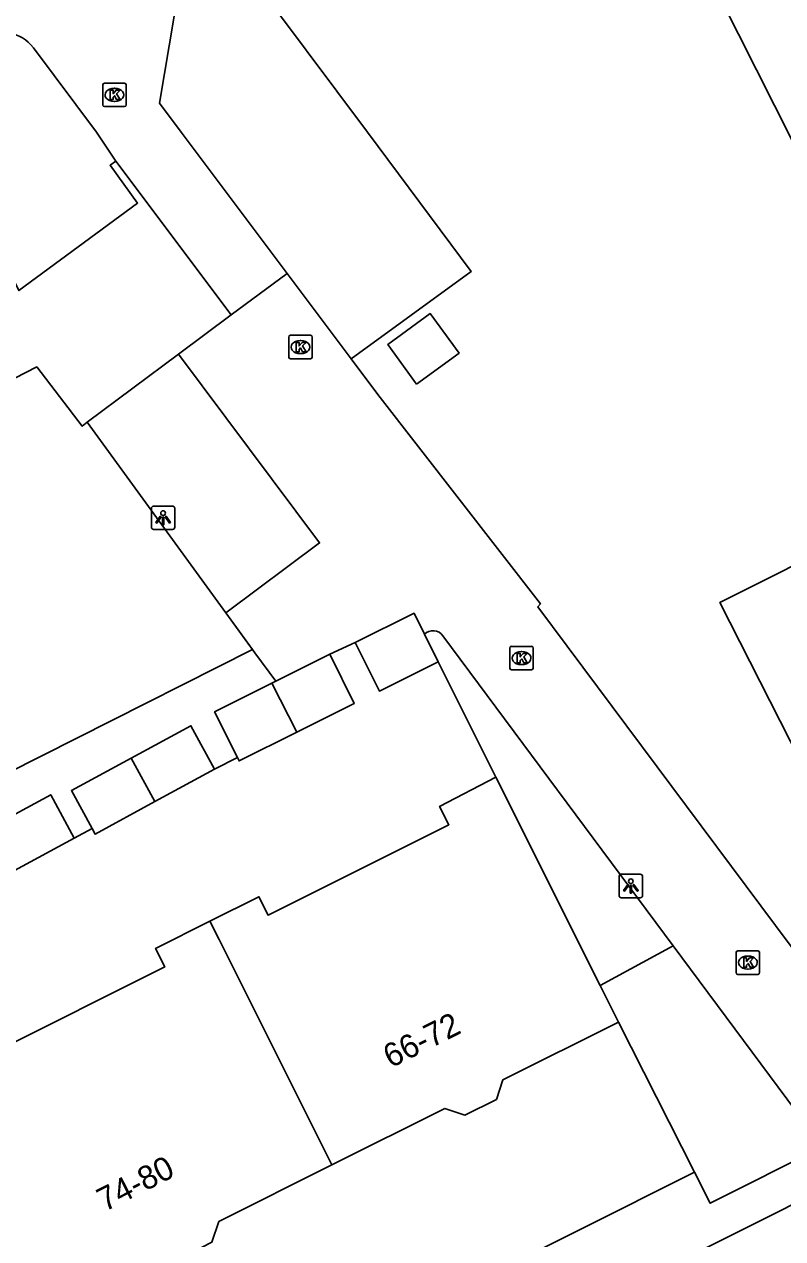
# Model space of a CAD drawing. Extents: x 157321 to 158827, y 386650 to 388532.
# Drawn here: x 157653.5 to 157685.8, y 387702.9 to 387754.6 of the extents above; entities that cross this region are included whole.
import ezdxf

# ---------------------------------------------------------------- set-up
doc = ezdxf.new("R2010")
doc.units = 0
for name, color, linetype in [('IMGEO_Fietspad_open', 7, 'Continuous'), ('IMGEO_Groenvoorziening', 7, 'Continuous'), ('IMGEO_Kolk', 7, 'Continuous'), ('IMGEO_Lichtpunt', 7, 'Continuous'), ('IMGEO_Muur', 7, 'Continuous'), ('IMGEO_Pand', 7, 'Continuous'), ('IMGEO_Pand_nummerreeks', 7, 'Continuous'), ('IMGEO_Parkeervlak_open', 7, 'Continuous'), ('IMGEO_Rijbaan_lokaal_open', 7, 'Continuous'), ('IMGEO_Voetpad_open', 7, 'Continuous')]:
    doc.layers.add(name, color=color, linetype=linetype)

msp = doc.modelspace()

# ---------------------------------------------------------------- linework, layer by layer
at = {"layer": 'IMGEO_Fietspad_open'}
msp.add_lwpolyline([(157565.674, 387643.795), (157586.268, 387654.276), (157602.223, 387662.168), (157633.171, 387677.702), (157658.586, 387690.459), (157687.79, 387705.127), (157688.179, 387705.325)], dxfattribs=at)
at = {"layer": 'IMGEO_Groenvoorziening'}
for points in [[(157671.118, 387727.448), (157673.571, 387722.535)], [(157678.007, 387713.666), (157681.116, 387715.354)], [(157678.79, 387712.102), (157682.023, 387705.714)]]:
    msp.add_lwpolyline(points, dxfattribs=at)
at = {"layer": 'IMGEO_Kolk'}
for p, q in [((157656.83, 387751.16), (157656.83, 387752.012)), ((157656.905, 387752.086), (157657.757, 387752.086)), ((157657.318, 387751.866), (157657.343, 387751.866)), ((157657.831, 387752.012), (157657.831, 387751.16)), ((157657.341, 387751.306), (157657.316, 387751.306)), ((157657.757, 387751.086), (157656.905, 387751.086)), ((157664.75, 387740.422), (157664.75, 387741.274)), ((157664.825, 387741.348), (157665.677, 387741.348)), ((157665.238, 387741.128), (157665.263, 387741.128)), ((157665.751, 387741.274), (157665.751, 387740.422)), ((157665.261, 387740.568), (157665.236, 387740.568)), ((157665.677, 387740.348), (157664.825, 387740.348)), ((157674.236, 387728.103), (157675.088, 387728.103)), ((157674.161, 387727.177), (157674.161, 387728.029)), ((157674.649, 387727.883), (157674.674, 387727.883)), ((157675.162, 387728.029), (157675.162, 387727.177)), ((157675.088, 387727.103), (157674.236, 387727.103)), ((157674.672, 387727.323), (157674.647, 387727.323)), ((157683.872, 387715.134), (157684.724, 387715.134)), ((157683.797, 387714.208), (157683.797, 387715.06)), ((157684.285, 387714.914), (157684.31, 387714.914)), ((157684.798, 387715.06), (157684.798, 387714.208)), ((157684.724, 387714.134), (157683.872, 387714.134)), ((157684.308, 387714.354), (157684.283, 387714.354))]:
    msp.add_line(p, q, dxfattribs=at)
for points in [[(157656.83, 387751.16), (157656.83, 387752.012)], [(157656.905, 387752.086), (157657.757, 387752.086)], [(157657.831, 387752.012), (157657.831, 387751.16)], [(157657.151, 387751.786), (157657.274, 387751.786), (157657.274, 387751.635), (157657.404, 387751.786), (157657.568, 387751.786), (157657.422, 387751.635), (157657.575, 387751.386), (157657.423, 387751.386), (157657.338, 387751.55), (157657.274, 387751.483), (157657.274, 387751.386), (157657.151, 387751.386), (157657.151, 387751.786)], [(157657.757, 387751.086), (157656.905, 387751.086)], [(157664.75, 387740.422), (157664.75, 387741.274)], [(157664.825, 387741.348), (157665.677, 387741.348)], [(157665.071, 387741.048), (157665.194, 387741.048), (157665.194, 387740.897), (157665.324, 387741.048), (157665.488, 387741.048), (157665.342, 387740.897), (157665.495, 387740.648), (157665.343, 387740.648), (157665.258, 387740.812), (157665.194, 387740.745), (157665.194, 387740.648), (157665.071, 387740.648), (157665.071, 387741.048)], [(157665.751, 387741.274), (157665.751, 387740.422)], [(157665.677, 387740.348), (157664.825, 387740.348)], [(157674.236, 387728.103), (157675.088, 387728.103)], [(157674.161, 387727.177), (157674.161, 387728.029)], [(157674.482, 387727.803), (157674.605, 387727.803), (157674.605, 387727.652), (157674.735, 387727.803), (157674.899, 387727.803), (157674.753, 387727.652), (157674.906, 387727.403), (157674.754, 387727.403), (157674.669, 387727.567), (157674.605, 387727.5), (157674.605, 387727.403), (157674.482, 387727.403), (157674.482, 387727.803)], [(157675.162, 387728.029), (157675.162, 387727.177)], [(157675.088, 387727.103), (157674.236, 387727.103)], [(157683.872, 387715.134), (157684.724, 387715.134)], [(157683.797, 387714.208), (157683.797, 387715.06)], [(157684.118, 387714.834), (157684.241, 387714.834), (157684.241, 387714.683), (157684.371, 387714.834), (157684.535, 387714.834), (157684.389, 387714.683), (157684.542, 387714.434), (157684.39, 387714.434), (157684.305, 387714.598), (157684.241, 387714.531), (157684.241, 387714.434), (157684.118, 387714.434), (157684.118, 387714.834)], [(157684.798, 387715.06), (157684.798, 387714.208)], [(157684.724, 387714.134), (157683.872, 387714.134)]]:
    msp.add_lwpolyline(points, dxfattribs=at)
for centre, start, end in [((157656.907, 387752.01), 91.552, 178.448), ((157656.907, 387752.01), 91.552, 178.448), ((157657.755, 387752.01), 1.552, 88.448), ((157657.755, 387752.01), 1.552, 88.448), ((157656.907, 387751.162), 181.552, 268.448), ((157656.907, 387751.162), 181.552, 268.448), ((157657.755, 387751.162), 271.552, 358.448), ((157657.755, 387751.162), 271.552, 358.448), ((157664.827, 387741.272), 91.552, 178.448), ((157664.827, 387741.272), 91.552, 178.448), ((157665.675, 387741.272), 1.552, 88.448), ((157665.675, 387741.272), 1.552, 88.448), ((157664.827, 387740.424), 181.552, 268.448), ((157664.827, 387740.424), 181.552, 268.448), ((157665.675, 387740.424), 271.552, 358.448), ((157665.675, 387740.424), 271.552, 358.448), ((157674.238, 387728.027), 91.552, 178.448), ((157674.238, 387728.027), 91.552, 178.448), ((157675.086, 387728.027), 1.552, 88.448), ((157675.086, 387728.027), 1.552, 88.448), ((157674.238, 387727.179), 181.552, 268.448), ((157674.238, 387727.179), 181.552, 268.448), ((157675.086, 387727.179), 271.552, 358.448), ((157675.086, 387727.179), 271.552, 358.448), ((157683.874, 387715.058), 91.552, 178.448), ((157683.874, 387715.058), 91.552, 178.448), ((157684.722, 387715.058), 1.552, 88.448), ((157684.722, 387715.058), 1.552, 88.448), ((157683.874, 387714.21), 181.552, 268.448), ((157683.874, 387714.21), 181.552, 268.448), ((157684.722, 387714.21), 271.552, 358.448), ((157684.722, 387714.21), 271.552, 358.448)]:
    msp.add_arc(centre, 0.0765, start, end, dxfattribs=at)
for centre, major_axis, ratio, start_param, end_param in [((157657.317, 387751.586), (-0.387, 0.002), 0.722429, 4.712389, 7.853982), ((157657.342, 387751.586), (-0.39, 0.002), 0.717154, 1.570796, 4.712389), ((157665.237, 387740.848), (-0.387, 0.002), 0.722429, 4.712389, 7.853982), ((157665.262, 387740.848), (-0.39, 0.002), 0.717154, 1.570796, 4.712389), ((157674.648, 387727.603), (-0.387, 0.002), 0.722429, 4.712389, 7.853982), ((157674.673, 387727.603), (-0.39, 0.002), 0.717154, 1.570796, 4.712389), ((157684.284, 387714.634), (-0.387, 0.002), 0.722429, 4.712389, 7.853982), ((157684.309, 387714.634), (-0.39, 0.002), 0.717154, 1.570796, 4.712389)]:
    msp.add_ellipse(centre, major_axis=major_axis, ratio=ratio, start_param=start_param, end_param=end_param, dxfattribs=at)
at = {"layer": 'IMGEO_Lichtpunt'}
for p, q in [((157658.905, 387733.981), (157658.905, 387733.174)), ((157658.905, 387733.981), (157658.905, 387733.174)), ((157659.807, 387734.076), (157658.999, 387734.076)), ((157659.807, 387734.076), (157658.999, 387734.076)), ((157659.901, 387733.174), (157659.901, 387733.981)), ((157659.901, 387733.174), (157659.901, 387733.981)), ((157658.999, 387733.08), (157659.807, 387733.08)), ((157658.999, 387733.08), (157659.807, 387733.08)), ((157678.816, 387718.3), (157678.816, 387717.493)), ((157678.816, 387718.3), (157678.816, 387717.493)), ((157679.718, 387718.395), (157678.91, 387718.395)), ((157679.718, 387718.395), (157678.91, 387718.395)), ((157679.812, 387717.493), (157679.812, 387718.3)), ((157679.812, 387717.493), (157679.812, 387718.3)), ((157678.91, 387717.399), (157679.718, 387717.399)), ((157678.91, 387717.399), (157679.718, 387717.399))]:
    msp.add_line(p, q, dxfattribs=at)
for points in [[(157659.279, 387733.645), (157659.318, 387733.617), (157659.13, 387733.355), (157659.092, 387733.382), (157659.279, 387733.645)], [(157659.381, 387733.597), (157659.428, 387733.597), (157659.428, 387733.275), (157659.381, 387733.275), (157659.381, 387733.597)], [(157659.491, 387733.617), (157659.529, 387733.644), (157659.716, 387733.382), (157659.677, 387733.354), (157659.491, 387733.617)], [(157679.19, 387717.964), (157679.229, 387717.936), (157679.041, 387717.674), (157679.003, 387717.701), (157679.19, 387717.964)], [(157679.292, 387717.916), (157679.339, 387717.916), (157679.339, 387717.594), (157679.292, 387717.594), (157679.292, 387717.916)], [(157679.402, 387717.936), (157679.44, 387717.963), (157679.627, 387717.701), (157679.588, 387717.673), (157679.402, 387717.936)]]:
    msp.add_lwpolyline(points, dxfattribs=at)
for centre in [(157659.404, 387733.779), (157679.315, 387718.098)]:
    msp.add_circle(centre, 0.0994, dxfattribs=at)
for centre, start, end in [((157658.999, 387733.981), 90, 180), ((157658.999, 387733.981), 90, 180), ((157659.807, 387733.981), 0, 90), ((157659.807, 387733.981), 0, 90), ((157658.999, 387733.174), 180, 270), ((157658.999, 387733.174), 180, 270), ((157659.807, 387733.174), 270, 0), ((157659.807, 387733.174), 270, 360), ((157678.91, 387718.3), 90, 180), ((157678.91, 387718.3), 90, 180), ((157679.718, 387718.3), 0, 90), ((157679.718, 387718.3), 0, 90), ((157678.91, 387717.493), 180, 270), ((157678.91, 387717.493), 180, 270), ((157679.718, 387717.493), 270, 0), ((157679.718, 387717.493), 270, 360)]:
    msp.add_arc(centre, 0.0946, start, end, dxfattribs=at)
at = {"layer": 'IMGEO_Muur'}
for points in [[(157656.171, 387737.646), (157662.074, 387729.532)], [(157662.074, 387729.532), (157663.313, 387727.829)], [(157673.571, 387722.535), (157671.118, 387727.448)]]:
    msp.add_lwpolyline(points, dxfattribs=at)
at = {"layer": 'IMGEO_Pand'}
for points in [[(157693.479, 387735.166), (157687.737, 387746.556), (157675.425, 387770.978), (157693.788, 387780.236), (157698.207, 387771.473), (157693.083, 387768.889), (157700.979, 387753.233), (157702.609, 387750), (157705.432, 387744.401), (157697.511, 387740.392), (157701.981, 387731.559), (157709.692, 387735.507), (157714.151, 387737.79), (157716.357, 387733.432), (157718.606, 387728.966)], [(157661.114, 387762.545), (157660.706, 387759.926), (157659.244, 387751.236), (157660.17, 387750), (157664.679, 387743.983)], [(157661.114, 387762.545), (157664.445, 387758.077), (157662.927, 387756.946), (157668.103, 387750), (157672.52, 387744.072), (157667.404, 387740.347)], [(157657.386, 387748.771), (157657.144, 387748.592), (157658.319, 387746.979), (157653.266, 387743.255), (157650.678, 387748.434), (157645.692, 387745.943)], [(157662.294, 387742.225), (157657.386, 387748.771)], [(157664.679, 387743.983), (157667.404, 387740.347)], [(157660.054, 387740.55), (157662.294, 387742.225)], [(157670.19, 387739.27), (157668.965, 387740.953), (157670.776, 387742.271), (157672.002, 387740.588), (157670.19, 387739.27)], [(157656.171, 387737.646), (157660.054, 387740.55)], [(157649.776, 387737.814), (157654.025, 387739.999), (157655.954, 387737.484), (157656.171, 387737.646)], [(157698.108, 387725.921), (157694.465, 387724.067), (157697.845, 387717.428), (157691.209, 387714.05), (157688.759, 387718.863), (157689.313, 387719.145), (157688.359, 387721.016), (157687.807, 387720.734), (157683.104, 387729.972), (157688.851, 387732.85), (157688.561, 387733.431), (157689.61, 387733.956), (157689.903, 387733.37), (157693.479, 387735.166)], [(157667.58, 387728.262), (157670.084, 387729.514), (157670.532, 387728.619)], [(157670.532, 387728.619), (157671.118, 387727.448)], [(157671.118, 387727.448), (157668.614, 387726.195), (157667.58, 387728.262)], [(157664.196, 387726.616), (157666.496, 387727.767)], [(157666.496, 387727.767), (157667.542, 387725.675), (157665.09, 387724.448)], [(157664.026, 387726.531), (157661.593, 387725.313), (157662.569, 387723.362)], [(157664.026, 387726.531), (157664.196, 387726.616)], [(157665.09, 387724.448), (157664.026, 387726.531)], [(157658.043, 387723.34), (157660.586, 387724.722), (157661.591, 387722.873)], [(157665.09, 387724.448), (157662.639, 387723.222), (157662.569, 387723.362)], [(157658.043, 387723.34), (157655.501, 387721.958), (157656.379, 387720.344)], [(157659.049, 387721.49), (157658.043, 387723.34)], [(157661.591, 387722.873), (157659.049, 387721.49)], [(157673.571, 387722.535), (157671.176, 387721.288), (157671.568, 387720.505), (157663.875, 387716.656), (157663.483, 387717.44), (157661.396, 387716.396)], [(157673.571, 387722.535), (157678.007, 387713.666)], [(157652.074, 387720.4), (157654.617, 387721.782), (157655.622, 387719.932)], [(157659.049, 387721.49), (157656.507, 387720.108), (157656.379, 387720.344)], [(157655.622, 387719.932), (157653.08, 387718.55)], [(157661.396, 387716.396), (157659.082, 387715.238), (157659.474, 387714.454), (157652.156, 387710.793), (157651.764, 387711.577), (157649.549, 387710.469), (157649.2, 387710.294)], [(157661.396, 387716.396), (157661.788, 387715.612), (157666.587, 387706.017)], [(157678.007, 387713.666), (157678.79, 387712.102)], [(157666.587, 387706.017), (157671.394, 387708.422), (157672.246, 387708.138), (157673.591, 387708.811), (157673.867, 387709.64), (157678.79, 387712.102)], [(157654.4, 387699.9), (157659.266, 387702.281), (157660.244, 387702.093), (157661.477, 387702.723), (157661.772, 387703.608), (157666.587, 387706.017)]]:
    msp.add_lwpolyline(points, dxfattribs=at)
at = {"layer": 'IMGEO_Parkeervlak_open'}
msp.add_lwpolyline([(157662.074, 387729.532), (157656.171, 387737.646)], dxfattribs=at)
at = {"layer": 'IMGEO_Rijbaan_lokaal_open'}
for points in [[(157662.294, 387742.225), (157664.679, 387743.983)], [(157660.054, 387740.55), (157666.062, 387732.509), (157662.074, 387729.532)], [(157667.404, 387740.347), (157668.545, 387738.825), (157675.463, 387729.915), (157675.349, 387729.779), (157690.547, 387709.406), (157691.125, 387708.632)], [(157662.074, 387729.532), (157663.207, 387727.974)], [(157667.58, 387728.262), (157666.496, 387727.767)], [(157681.116, 387715.354), (157671.309, 387728.546)], [(157663.207, 387727.974), (157663.313, 387727.829), (157664.196, 387726.616)], [(157687.478, 387706.796), (157681.116, 387715.354)]]:
    msp.add_lwpolyline(points, dxfattribs=at)
msp.add_arc((157670.891, 387728.271), 0.5, 33.3464, 135.9191, dxfattribs=at)
at = {"layer": 'IMGEO_Voetpad_open'}
for points in [[(157653.879, 387753.597), (157656.565, 387750), (157657.386, 387748.771)], [(157663.207, 387727.974), (157625.808, 387709.085)], [(157662.569, 387723.362), (157661.591, 387722.873)], [(157656.379, 387720.344), (157655.622, 387719.932)], [(157687.478, 387706.796), (157682.695, 387704.388), (157682.023, 387705.714)], [(157682.023, 387705.714), (157657.627, 387693.47)]]:
    msp.add_lwpolyline(points, dxfattribs=at)
msp.add_arc((157652.537, 387752.558), 1.697, 37.7412, 121.2592, dxfattribs=at)

# ---------------------------------------------------------------- texts
at = {"layer": 'IMGEO_Pand_nummerreeks'}
for s, rotation, p in [('66-72', 26.6196, (157669.097, 387710.129)), ('74-80', 26.9061, (157656.917, 387704.015))]:
    msp.add_text(s, height=1, rotation=rotation, dxfattribs=at).set_placement(p)

doc.saveas('drawing.dxf')
